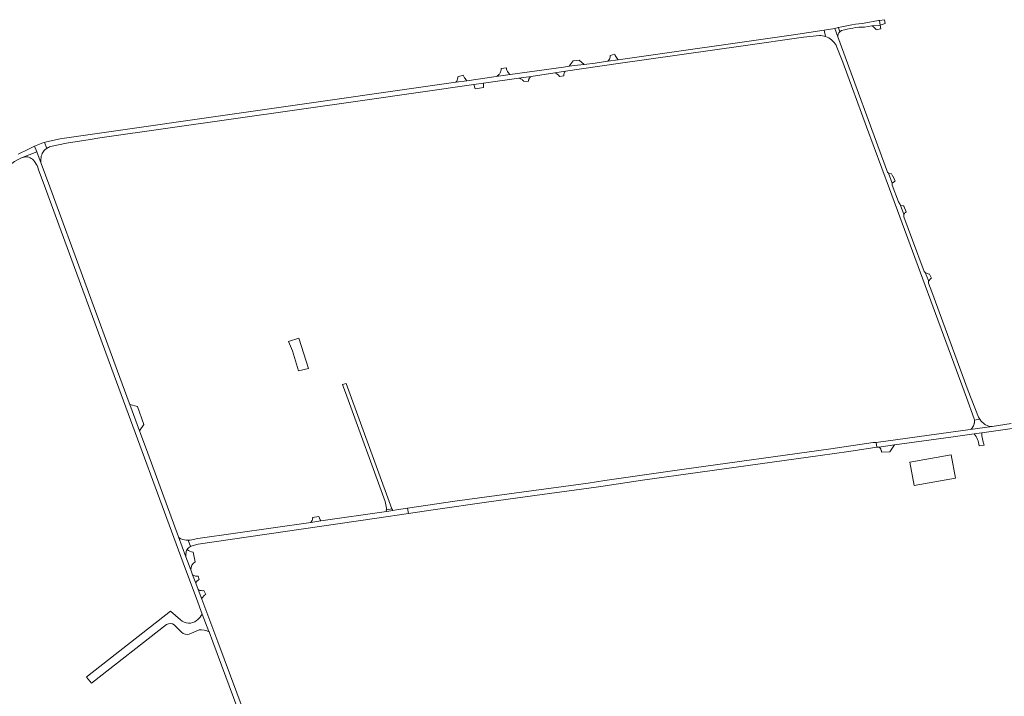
# Model space of a CAD drawing. Header units: metres. Extents: x 166325 to 190320, y 381923 to 404576.
# Tile 920 of 1056: x 178274 to 179006, y 398959 to 399463. Entities that reach past the tile are written whole.
import ezdxf

# ---------------------------------------------------------------- set-up
doc = ezdxf.new("R2010")
doc.units = ezdxf.units.M
for name, color, linetype, lineweight in [('B-WE-VH-VERHARDING_ASFALT-GV', 8, 'Continuous', 18), ('B-WE-VH-VERHARDING_BETONSTRAATSTEEN-GV', 8, 'Continuous', 18), ('B-WE-VH-VERHARDING_GESLOTEN-GV', 8, 'Continuous', 18), ('B-WE-VH-VERHARDING_HALFVERHARDING-GV', 8, 'Continuous', 18), ('B-WE-VH-VERHARDING_STRAATBAKSTEEN-GV', 8, 'Continuous', 18)]:
    doc.layers.add(name, color=color, linetype=linetype, lineweight=lineweight)

msp = doc.modelspace()

# ---------------------------------------------------------------- linework, layer by layer
at = {"layer": 'B-WE-VH-VERHARDING_ASFALT-GV', "flags": 128}
for points in [[(178926.984, 399327.097), (178922.361, 399339.675), (178922.276, 399341.029), (178919.465, 399348.594), (178918.847, 399349.238), (178881.889, 399449.786), (178879.735, 399456.042), (178871.706, 399454.832), (178872.736, 399450.11), (178872.743, 399450.107)], [(178926.984, 399327.097), (178922.361, 399339.675), (178922.276, 399341.029), (178919.465, 399348.594), (178918.847, 399349.238), (178881.889, 399449.786), (178879.735, 399456.042), (178871.706, 399454.832), (178872.736, 399450.11), (178872.743, 399450.107)], [(178872.736, 399450.11), (178871.706, 399454.832), (178849.033, 399451.416), (178718.562, 399432.828), (178710.748, 399431.715), (178701.423, 399430.386), (178693.325, 399429.429), (178688.381, 399428.845), (178682.212, 399428.025), (178677.842, 399427.444), (178638.252, 399421.807), (178627.96, 399420.342), (178606.141, 399417.235), (178597.929, 399416.066), (178310.25, 399375.095), (178307, 399374.612), (178303.772, 399374.004), (178293.451, 399371.755), (178291.943, 399371.358), (178293.668, 399366.904)], [(178872.736, 399450.11), (178871.706, 399454.832), (178849.033, 399451.416), (178718.562, 399432.828), (178710.748, 399431.715), (178701.423, 399430.386), (178693.325, 399429.429), (178688.381, 399428.845), (178682.212, 399428.025), (178677.842, 399427.444), (178638.252, 399421.807), (178627.96, 399420.342), (178606.141, 399417.235), (178597.929, 399416.066), (178310.25, 399375.095), (178307, 399374.612), (178303.772, 399374.004), (178293.451, 399371.755), (178291.943, 399371.358), (178293.668, 399366.904)], [(178296.592, 399368.284), (178308.452, 399370.725), (178326.091, 399373.575), (178333.203, 399374.724), (178530.123, 399402.829), (178611.267, 399414.41), (178618.36, 399415.422), (178644.701, 399419.182), (178653.845, 399420.487), (178671.527, 399423.076), (178679.402, 399424.229), (178718.633, 399429.976), (178811.502, 399443.225), (178856.472, 399449.565), (178868.196, 399450.937)], [(178296.592, 399368.284), (178308.452, 399370.725), (178326.091, 399373.575), (178333.203, 399374.724), (178530.123, 399402.829), (178611.267, 399414.41), (178618.36, 399415.422), (178644.701, 399419.182), (178653.845, 399420.487), (178671.527, 399423.076), (178679.402, 399424.229), (178718.633, 399429.976), (178811.502, 399443.225), (178856.472, 399449.565), (178868.196, 399450.937)], [(178880.565, 399443.626), (178881.258, 399442.094), (178885.64, 399430.974), (178903.281, 399382.944), (178920.413, 399336.755), (178977.612, 399181.694), (178983.305, 399165.655), (178983.467, 399164.901), (178987.431, 399165.472), (178986.99, 399166.181), (178986.592, 399166.914), (178978.843, 399186.694), (178951.782, 399260.166), (178949.399, 399266.56), (178949.332, 399267.81), (178949.287, 399268.653), (178946.857, 399274.593), (178946.119, 399275.362), (178937.412, 399298.726), (178931.063, 399316), (178930.975, 399318.027), (178928.5, 399324.542), (178928.282, 399325.115), (178926.984, 399327.097)], [(178880.565, 399443.626), (178881.258, 399442.094), (178885.64, 399430.974), (178903.281, 399382.944), (178920.413, 399336.755), (178977.612, 399181.694), (178983.305, 399165.655), (178983.467, 399164.901), (178987.431, 399165.472), (178986.99, 399166.181), (178986.592, 399166.914), (178978.843, 399186.694), (178951.782, 399260.166), (178949.399, 399266.56), (178949.332, 399267.81), (178949.287, 399268.653), (178946.857, 399274.593), (178946.119, 399275.362), (178937.412, 399298.726), (178931.063, 399316), (178930.975, 399318.027), (178928.5, 399324.542), (178928.282, 399325.115), (178926.984, 399327.097)], [(178166.003, 399282.385), (178169.697, 399284.909), (178179.637, 399291.7), (178185.759, 399295.882), (178202.813, 399307.534), (178214.893, 399316.065), (178225.164, 399323.536), (178228.199, 399325.842), (178231.949, 399328.748), (178236.973, 399332.71), (178245.732, 399339.534), (178255.972, 399347.134), (178269.773, 399357.166), (178272.047, 399358.472), (178274.383, 399359.665), (178274.808, 399359.83), (178286.262, 399364.271), (178284.605, 399368.549), (178282.082, 399367.393), (178279.593, 399366.164), (178272.34, 399362.694)], [(178166.003, 399282.385), (178169.697, 399284.909), (178179.637, 399291.7), (178185.759, 399295.882), (178202.813, 399307.534), (178214.893, 399316.065), (178225.164, 399323.536), (178228.199, 399325.842), (178231.949, 399328.748), (178236.973, 399332.71), (178245.732, 399339.534), (178255.972, 399347.134), (178269.773, 399357.166), (178272.047, 399358.472), (178274.383, 399359.665), (178274.808, 399359.83), (178286.262, 399364.271), (178284.605, 399368.549), (178282.082, 399367.393), (178279.593, 399366.164), (178272.34, 399362.694)], [(178289.582, 399355.697), (178286.262, 399364.271), (178274.808, 399359.83), (178276.984, 399360.43), (178278.633, 399360.635)], [(178289.582, 399355.697), (178286.262, 399364.271), (178274.808, 399359.83), (178276.984, 399360.43), (178278.633, 399360.635)], [(178500.132, 398786.091), (178498.691, 398789.592), (178497.561, 398792.652), (178450.56, 398919.89), (178439.783, 398949.473), (178420.784, 398999.998), (178408.916, 399031.723), (178406.28, 399038.769), (178404.443, 399043.679), (178402.168, 399049.761), (178400.753, 399053.543), (178397.202, 399063.035), (178391.614, 399077.932), (178368.766, 399140.203), (178363.364, 399154.932), (178362.695, 399156.757), (178355.475, 399176.44), (178355.035, 399177.639), (178348.146, 399196.41), (178295.981, 399338.294), (178289.582, 399355.697)], [(178500.132, 398786.091), (178498.691, 398789.592), (178497.561, 398792.652), (178450.56, 398919.89), (178439.783, 398949.473), (178420.784, 398999.998), (178408.916, 399031.723), (178406.28, 399038.769), (178404.443, 399043.679), (178402.168, 399049.761), (178400.753, 399053.543), (178397.202, 399063.035), (178391.614, 399077.932), (178368.766, 399140.203), (178363.364, 399154.932), (178362.695, 399156.757), (178355.475, 399176.44), (178355.035, 399177.639), (178348.146, 399196.41), (178295.981, 399338.294), (178289.582, 399355.697)], [(178287.412, 399351.594), (178292.749, 399337.078), (178343.862, 399198.064), (178395.032, 399058.665), (178405.008, 399032.152), (178409.363, 399020.579), (178414.26, 399007.563), (178414.376, 399007.255), (178417.107, 398999.998), (178439.053, 398941.162), (178450.132, 398910.943), (178471.834, 398852.412), (178494.133, 398791.753), (178494.229, 398791.421), (178495.452, 398787.219)], [(178287.412, 399351.594), (178292.749, 399337.078), (178343.862, 399198.064), (178395.032, 399058.665), (178405.008, 399032.152), (178409.363, 399020.579), (178414.26, 399007.563), (178414.376, 399007.255), (178417.107, 398999.998), (178439.053, 398941.162), (178450.132, 398910.943), (178471.834, 398852.412), (178494.133, 398791.753), (178494.229, 398791.421), (178495.452, 398787.219)], [(179010.839, 399162.214), (178996.631, 399160.195), (178980.313, 399157.844), (178910.501, 399148.094), (178910.832, 399144.595), (178912.291, 399144.796), (178924, 399146.41), (178967.563, 399152.415), (178983.24, 399154.65), (178988.886, 399155.454), (179072.583, 399167.385)], [(179010.839, 399162.214), (178996.631, 399160.195), (178980.313, 399157.844), (178910.501, 399148.094), (178910.832, 399144.595), (178912.291, 399144.796), (178924, 399146.41), (178967.563, 399152.415), (178983.24, 399154.65), (178988.886, 399155.454), (179072.583, 399167.385)], [(178392.143, 399077.376), (178391.853, 399077.63), (178391.614, 399077.932), (178397.202, 399063.035), (178397.118, 399064.189), (178397.144, 399065.345)], [(178392.143, 399077.376), (178391.853, 399077.63), (178391.614, 399077.932), (178397.202, 399063.035), (178397.118, 399064.189), (178397.144, 399065.345)], [(178398.747, 399075.478), (178397.391, 399075.535)], [(178398.747, 399075.478), (178397.391, 399075.535)], [(178400.498, 399070.88), (178398.747, 399075.478)], [(178400.498, 399070.88), (178398.747, 399075.478)]]:
    msp.add_lwpolyline(points, dxfattribs=at)
at = {"layer": 'B-WE-VH-VERHARDING_ASFALT-GV'}
for points in [[(178868.196, 399450.937, -0.0790984), (178872.736, 399450.11)], [(178868.196, 399450.937, -0.0790984), (178872.736, 399450.11)], [(178872.743, 399450.107, -0.1786303), (178880.565, 399443.626)], [(178872.743, 399450.107, -0.1786303), (178880.565, 399443.626)], [(178293.668, 399366.904, -0.0608744), (178296.592, 399368.284)], [(178293.668, 399366.904, -0.0608744), (178296.592, 399368.284)], [(178278.633, 399360.635, -0.1541282), (178282.164, 399359.413)], [(178278.633, 399360.635, -0.1541282), (178282.164, 399359.413)], [(178282.164, 399359.413, -0.0956609), (178285.164, 399356.444)], [(178282.164, 399359.413, -0.0956609), (178285.164, 399356.444)], [(178285.164, 399356.444, -0.0688022), (178287.412, 399351.594)], [(178285.164, 399356.444, -0.0688022), (178287.412, 399351.594)], [(178397.391, 399075.535, -0.1381282), (178392.143, 399077.376)], [(178397.391, 399075.535, -0.1381282), (178392.143, 399077.376)], [(178397.144, 399065.345, -0.1143552), (178398.092, 399068.527)], [(178397.144, 399065.345, -0.1143552), (178398.092, 399068.527)], [(178398.092, 399068.527, -0.1359525), (178400.498, 399070.88)], [(178398.092, 399068.527, -0.1359525), (178400.498, 399070.88)]]:
    msp.add_lwpolyline(points, format="xyb", dxfattribs=at)
at = {"layer": 'B-WE-VH-VERHARDING_ASFALT-GV', "flags": 128}
msp.add_lwpolyline([(178717.2, 399434.594), (178716.775, 399435.33), (178716.392, 399436.124), (178716.07, 399436.943), (178712.725, 399436.033), (178712.717, 399435.617), (178712.605, 399434.792), (178712.37, 399433.994), (178712.06, 399433.316), (178711.848, 399432.958), (178711.345, 399432.294), (178710.748, 399431.715), (178718.562, 399432.828), (178717.697, 399433.867)], close=True, dxfattribs=at)
msp.add_lwpolyline([(178717.2, 399434.594), (178716.775, 399435.33), (178716.392, 399436.124), (178716.07, 399436.943), (178712.725, 399436.033), (178712.717, 399435.617), (178712.605, 399434.792), (178712.37, 399433.994), (178712.06, 399433.316), (178711.848, 399432.958), (178711.345, 399432.294), (178710.748, 399431.715), (178718.562, 399432.828), (178717.697, 399433.867)], close=True, dxfattribs=at)
at = {"layer": 'B-WE-VH-VERHARDING_BETONSTRAATSTEEN-GV', "flags": 128}
for points in [[(178882.367, 399456.498), (178882.251, 399456.715), (178879.735, 399456.042), (178881.889, 399449.786), (178881.885, 399449.865), (178881.889, 399450.384), (178881.947, 399450.899), (178882.058, 399451.406), (178882.222, 399451.899), (178882.437, 399452.372), (178882.7, 399452.819), (178883.008, 399453.237), (178883.358, 399453.62), (178882.839, 399455.126)], [(178882.367, 399456.498), (178882.251, 399456.715), (178879.735, 399456.042), (178881.889, 399449.786), (178881.885, 399449.865), (178881.889, 399450.384), (178881.947, 399450.899), (178882.058, 399451.406), (178882.222, 399451.899), (178882.437, 399452.372), (178882.7, 399452.819), (178883.008, 399453.237), (178883.358, 399453.62), (178882.839, 399455.126)], [(178913.388, 399458.513), (178912.873, 399462.071), (178912.199, 399461.971), (178901.343, 399459.979), (178900.013, 399459.854), (178897.453, 399459.571), (178894.896, 399459.232), (178892.345, 399458.837), (178889.803, 399458.388), (178887.271, 399457.884), (178884.753, 399457.326), (178882.251, 399456.715), (178882.367, 399456.498), (178882.839, 399455.126), (178883.358, 399453.62), (178883.836, 399454.034), (178884.362, 399454.384), (178884.697, 399454.49), (178886.769, 399455.097), (178888.862, 399455.626), (178890.973, 399456.078), (178893.1, 399456.451), (178895.239, 399456.745), (178897.387, 399456.959), (178899.542, 399457.094), (178901.7, 399457.149), (178907.148, 399458.018)], [(178913.388, 399458.513), (178912.873, 399462.071), (178912.199, 399461.971), (178901.343, 399459.979), (178900.013, 399459.854), (178897.453, 399459.571), (178894.896, 399459.232), (178892.345, 399458.837), (178889.803, 399458.388), (178887.271, 399457.884), (178884.753, 399457.326), (178882.251, 399456.715), (178882.367, 399456.498), (178882.839, 399455.126), (178883.358, 399453.62), (178883.836, 399454.034), (178884.362, 399454.384), (178884.697, 399454.49), (178886.769, 399455.097), (178888.862, 399455.626), (178890.973, 399456.078), (178893.1, 399456.451), (178895.239, 399456.745), (178897.387, 399456.959), (178899.542, 399457.094), (178901.7, 399457.149), (178907.148, 399458.018)], [(178913.388, 399458.513), (178907.148, 399458.018), (178907.697, 399457.71), (178908.295, 399457.317), (178908.861, 399456.879), (178909.582, 399456.209), (178910.061, 399455.677), (178910.498, 399455.11), (178913.824, 399455.827)], [(178913.388, 399458.513), (178907.148, 399458.018), (178907.697, 399457.71), (178908.295, 399457.317), (178908.861, 399456.879), (178909.582, 399456.209), (178910.061, 399455.677), (178910.498, 399455.11), (178913.824, 399455.827)], [(178916.688, 399462.64), (178912.873, 399462.071), (178913.388, 399458.513), (178917.114, 399459.737)], [(178916.688, 399462.64), (178912.873, 399462.071), (178913.388, 399458.513), (178917.114, 399459.737)], [(178636.271, 399424.168), (178636.022, 399424.679), (178635.812, 399425.207), (178635.642, 399425.751), (178635.514, 399426.305), (178635.428, 399426.867), (178631.606, 399426.343), (178631.597, 399425.788), (178631.55, 399425.3), (178631.345, 399424.341), (178631.188, 399423.876), (178630.775, 399422.992), (178630.231, 399422.176), (178629.914, 399421.802), (178629.2, 399421.129), (178628.807, 399420.836), (178627.96, 399420.342), (178638.252, 399421.807), (178637.825, 399422.169), (178637.42, 399422.569), (178637.046, 399422.998), (178636.706, 399423.454)], [(178636.271, 399424.168), (178636.022, 399424.679), (178635.812, 399425.207), (178635.642, 399425.751), (178635.514, 399426.305), (178635.428, 399426.867), (178631.606, 399426.343), (178631.597, 399425.788), (178631.55, 399425.3), (178631.345, 399424.341), (178631.188, 399423.876), (178630.775, 399422.992), (178630.231, 399422.176), (178629.914, 399421.802), (178629.2, 399421.129), (178628.807, 399420.836), (178627.96, 399420.342), (178638.252, 399421.807), (178637.825, 399422.169), (178637.42, 399422.569), (178637.046, 399422.998), (178636.706, 399423.454)], [(178689.556, 399432.519), (178685.07, 399431.939), (178682.212, 399428.025), (178688.381, 399428.845), (178693.325, 399429.429)], [(178689.556, 399432.519), (178685.07, 399431.939), (178682.212, 399428.025), (178688.381, 399428.845), (178693.325, 399429.429)], [(178604.295, 399419.501), (178603.779, 399420.369), (178603.33, 399421.273), (178599.228, 399420.091), (178599.257, 399419.35), (178599.172, 399418.575), (178598.935, 399417.721), (178598.609, 399417.014), (178598.179, 399416.364), (178597.929, 399416.066), (178606.141, 399417.235), (178605.342, 399418.094), (178604.716, 399418.887)], [(178604.295, 399419.501), (178603.779, 399420.369), (178603.33, 399421.273), (178599.228, 399420.091), (178599.257, 399419.35), (178599.172, 399418.575), (178598.935, 399417.721), (178598.609, 399417.014), (178598.179, 399416.364), (178597.929, 399416.066), (178606.141, 399417.235), (178605.342, 399418.094), (178604.716, 399418.887)], [(178652.228, 399418.485), (178652.534, 399419.094), (178652.927, 399419.649), (178653.4, 399420.139), (178653.845, 399420.487), (178644.701, 399419.182), (178645.127, 399419.074), (178645.948, 399418.764), (178646.713, 399418.332), (178647.069, 399418.075), (178647.483, 399417.717), (178648.073, 399417.066), (178648.388, 399416.618), (178651.893, 399416.904), (178651.964, 399417.581), (178652.038, 399417.914)], [(178652.228, 399418.485), (178652.534, 399419.094), (178652.927, 399419.649), (178653.4, 399420.139), (178653.845, 399420.487), (178644.701, 399419.182), (178645.127, 399419.074), (178645.948, 399418.764), (178646.713, 399418.332), (178647.069, 399418.075), (178647.483, 399417.717), (178648.073, 399417.066), (178648.388, 399416.618), (178651.893, 399416.904), (178651.964, 399417.581), (178652.038, 399417.914)], [(178678.131, 399422.091), (178678.321, 399422.712), (178678.441, 399422.983), (178678.74, 399423.494), (178679.114, 399423.954), (178679.402, 399424.229), (178671.527, 399423.076), (178672.036, 399422.857), (178672.527, 399422.6), (178672.997, 399422.307), (178673.444, 399421.98), (178673.864, 399421.619), (178674.368, 399421.105), (178674.978, 399420.314), (178678.058, 399420.911), (178678.05, 399421.504)], [(178678.131, 399422.091), (178678.321, 399422.712), (178678.441, 399422.983), (178678.74, 399423.494), (178679.114, 399423.954), (178679.402, 399424.229), (178671.527, 399423.076), (178672.036, 399422.857), (178672.527, 399422.6), (178672.997, 399422.307), (178673.444, 399421.98), (178673.864, 399421.619), (178674.368, 399421.105), (178674.978, 399420.314), (178678.058, 399420.911), (178678.05, 399421.504)], [(178618.36, 399415.422), (178611.267, 399414.41), (178612.28, 399411.28), (178616.84, 399412.059), (178618.09, 399412.273), (178618.5, 399412.328)], [(178618.36, 399415.422), (178611.267, 399414.41), (178612.28, 399411.28), (178616.84, 399412.059), (178618.09, 399412.273), (178618.5, 399412.328)], [(178361.046, 399175.074), (178355.475, 399176.44), (178362.695, 399156.757), (178365.81, 399161.598)], [(178361.046, 399175.074), (178355.475, 399176.44), (178362.695, 399156.757), (178365.81, 399161.598)], [(178550.379, 399098.788), (178546.519, 399098.167), (178546.006, 399098.084), (178546.274, 399096.85), (178547.974, 399097.095), (178550.918, 399097.55)], [(178550.379, 399098.788), (178546.519, 399098.167), (178546.006, 399098.084), (178546.274, 399096.85), (178547.974, 399097.095), (178550.918, 399097.55)], [(178490.976, 399090.147), (178490.902, 399089.999), (178489.966, 399088.749), (178497.547, 399089.84), (178497.063, 399090.785), (178495.895, 399093.068), (178491.361, 399092.499), (178491.412, 399092.062), (178491.401, 399091.514), (178491.308, 399090.975), (178491.147, 399090.489)], [(178490.976, 399090.147), (178490.902, 399089.999), (178489.966, 399088.749), (178497.547, 399089.84), (178497.063, 399090.785), (178495.895, 399093.068), (178491.361, 399092.499), (178491.412, 399092.062), (178491.401, 399091.514), (178491.308, 399090.975), (178491.147, 399090.489)], [(178406.294, 399048.766), (178405.707, 399048.685), (178404.94, 399048.683), (178404.182, 399048.797), (178403.811, 399048.896), (178403.145, 399049.155), (178402.478, 399049.534), (178402.168, 399049.761), (178404.443, 399043.679), (178404.744, 399044.182), (178405.067, 399044.634), (178405.617, 399045.27), (178406.019, 399045.654), (178406.449, 399046.006), (178406.904, 399046.324)], [(178406.294, 399048.766), (178405.707, 399048.685), (178404.94, 399048.683), (178404.182, 399048.797), (178403.811, 399048.896), (178403.145, 399049.155), (178402.478, 399049.534), (178402.168, 399049.761), (178404.443, 399043.679), (178404.744, 399044.182), (178405.067, 399044.634), (178405.617, 399045.27), (178406.019, 399045.654), (178406.449, 399046.006), (178406.904, 399046.324)], [(178410.475, 399038.007), (178409.512, 399037.921), (178408.516, 399037.988), (178407.587, 399038.198), (178407.137, 399038.355), (178406.28, 399038.769), (178408.916, 399031.723), (178409.315, 399032.581), (178409.883, 399033.448), (178410.286, 399033.924), (178410.652, 399034.291), (178411.046, 399034.629), (178411.903, 399035.211)], [(178410.475, 399038.007), (178409.512, 399037.921), (178408.516, 399037.988), (178407.587, 399038.198), (178407.137, 399038.355), (178406.28, 399038.769), (178408.916, 399031.723), (178409.315, 399032.581), (178409.883, 399033.448), (178410.286, 399033.924), (178410.652, 399034.291), (178411.046, 399034.629), (178411.903, 399035.211)]]:
    msp.add_lwpolyline(points, close=True, dxfattribs=at)
for points in [[(178287.062, 399369.594), (178284.605, 399368.549), (178286.262, 399364.271), (178289.582, 399355.697)], [(178287.062, 399369.594), (178284.605, 399368.549), (178286.262, 399364.271), (178289.582, 399355.697)], [(178292.484, 399366.065), (178293.668, 399366.904), (178291.943, 399371.358)], [(178292.484, 399366.065), (178293.668, 399366.904), (178291.943, 399371.358)], [(178932.697, 399319.755), (178931.077, 399324.031), (178930.782, 399324.089), (178928.5, 399324.542), (178930.975, 399318.027)], [(178932.697, 399319.755), (178931.077, 399324.031), (178930.782, 399324.089), (178928.5, 399324.542), (178930.975, 399318.027)], [(178987.431, 399165.472), (178983.467, 399164.901), (178983.534, 399163.9), (178983.442, 399162.914)], [(178987.431, 399165.472), (178983.467, 399164.901), (178983.534, 399163.9), (178983.442, 399162.914)], [(178980.313, 399157.844), (178996.631, 399160.195)], [(178980.313, 399157.844), (178996.631, 399160.195)], [(178988.886, 399155.454), (178983.24, 399154.65)], [(178988.886, 399155.454), (178983.24, 399154.65)], [(178987.004, 399145.698), (178990.579, 399146.314)], [(178987.004, 399145.698), (178990.579, 399146.314)]]:
    msp.add_lwpolyline(points, dxfattribs=at)
at = {"layer": 'B-WE-VH-VERHARDING_BETONSTRAATSTEEN-GV'}
for points in [[(178291.943, 399371.358, 0.0344378), (178287.062, 399369.594)], [(178291.943, 399371.358, 0.0344378), (178287.062, 399369.594)], [(178289.302, 399358.975, -0.0627668), (178290.273, 399363.006)], [(178289.302, 399358.975, -0.0627668), (178290.273, 399363.006)], [(178290.273, 399363.006, -0.1043494), (178292.484, 399366.065)], [(178290.273, 399363.006, -0.1043494), (178292.484, 399366.065)], [(178289.582, 399355.697, -0.0994549), (178289.302, 399358.975)], [(178289.582, 399355.697, -0.0994549), (178289.302, 399358.975)], [(178930.975, 399318.027, -0.0428984), (178932.697, 399319.755)], [(178930.975, 399318.027, -0.0428984), (178932.697, 399319.755)], [(178983.442, 399162.914, -0.0216841), (178983.24, 399162.077)], [(178983.442, 399162.914, -0.0216841), (178983.24, 399162.077)], [(178989.293, 399163.219, -0.0522609), (178987.431, 399165.472)], [(178989.293, 399163.219, -0.0522609), (178987.431, 399165.472)], [(178991.661, 399161.346, -0.0535388), (178989.293, 399163.219)], [(178991.661, 399161.346, -0.0535388), (178989.293, 399163.219)], [(178981.843, 399159.165, -0.2325091), (178980.313, 399157.844)], [(178981.843, 399159.165, -0.2325091), (178980.313, 399157.844)], [(178983.24, 399162.077, -0.0833706), (178981.843, 399159.165)], [(178983.24, 399162.077, -0.0833706), (178981.843, 399159.165)], [(178990.579, 399146.314, -0.0806245), (178988.886, 399155.454)], [(178990.579, 399146.314, -0.0806245), (178988.886, 399155.454)], [(178996.631, 399160.195, -0.1518739), (178991.661, 399161.346)], [(178996.631, 399160.195, -0.1518739), (178991.661, 399161.346)], [(178983.24, 399154.65, -0.1492507), (178987.004, 399145.698)], [(178983.24, 399154.65, -0.1492507), (178987.004, 399145.698)]]:
    msp.add_lwpolyline(points, format="xyb", dxfattribs=at)
at = {"layer": 'B-WE-VH-VERHARDING_GESLOTEN-GV', "flags": 128}
msp.add_lwpolyline([(178966.191, 399138.98), (178935.444, 399133.46), (178938.705, 399116.234), (178969.49, 399121.612)], close=True, dxfattribs=at)
msp.add_lwpolyline([(178966.191, 399138.98), (178935.444, 399133.46), (178938.705, 399116.234), (178969.49, 399121.612)], close=True, dxfattribs=at)
at = {"layer": 'B-WE-VH-VERHARDING_HALFVERHARDING-GV', "flags": 128}
for points in [[(178481.099, 399225.749), (178473.348, 399223.184), (178476.297, 399216.361), (178480.81, 399201.454), (178488.243, 399203.232)], [(178481.099, 399225.749), (178473.348, 399223.184), (178476.297, 399216.361), (178480.81, 399201.454), (178488.243, 399203.232)], [(178513.57, 399191.274), (178513.565, 399191.273), (178516.917, 399182.749), (178545.359, 399104.3), (178546.519, 399098.167), (178550.379, 399098.788), (178516.206, 399192.058)], [(178513.57, 399191.274), (178513.565, 399191.273), (178516.917, 399182.749), (178545.359, 399104.3), (178546.519, 399098.167), (178550.379, 399098.788), (178516.206, 399192.058)], [(178736.633, 399120.095), (178779.443, 399126.226), (178868.723, 399138.445), (178889.992, 399141.551), (178910.832, 399144.595), (178910.501, 399148.094), (178910.483, 399148.284), (178908.193, 399148.096), (178876.672, 399143.565), (178765.972, 399128.096), (178708.662, 399119.844), (178696.233, 399117.915), (178597.022, 399104.666), (178561.938, 399099.25), (178562.578, 399095.313), (178580.981, 399098.035), (178622.454, 399104.004), (178662.022, 399109.475), (178696.834, 399114.126), (178705.671, 399115.505)], [(178736.633, 399120.095), (178779.443, 399126.226), (178868.723, 399138.445), (178889.992, 399141.551), (178910.832, 399144.595), (178910.501, 399148.094), (178910.483, 399148.284), (178908.193, 399148.096), (178876.672, 399143.565), (178765.972, 399128.096), (178708.662, 399119.844), (178696.233, 399117.915), (178597.022, 399104.666), (178561.938, 399099.25), (178562.578, 399095.313), (178580.981, 399098.035), (178622.454, 399104.004), (178662.022, 399109.475), (178696.834, 399114.126), (178705.671, 399115.505)], [(178496.392, 399085.784), (178539.143, 399091.846), (178562.578, 399095.313), (178561.938, 399099.25), (178553.701, 399097.979), (178550.918, 399097.55), (178547.974, 399097.095), (178546.274, 399096.85), (178497.547, 399089.84), (178489.966, 399088.749), (178405.981, 399076.665), (178400.25, 399075.596), (178398.747, 399075.478), (178400.498, 399070.88), (178400.862, 399071.065), (178406.362, 399072.534)], [(178496.392, 399085.784), (178539.143, 399091.846), (178562.578, 399095.313), (178561.938, 399099.25), (178553.701, 399097.979), (178550.918, 399097.55), (178547.974, 399097.095), (178546.274, 399096.85), (178497.547, 399089.84), (178489.966, 399088.749), (178405.981, 399076.665), (178400.25, 399075.596), (178398.747, 399075.478), (178400.498, 399070.88), (178400.862, 399071.065), (178406.362, 399072.534)]]:
    msp.add_lwpolyline(points, close=True, dxfattribs=at)
at = {"layer": 'B-WE-VH-VERHARDING_HALFVERHARDING-GV'}
for points in [[(178398.092, 399068.527, 0.1143552), (178397.144, 399065.345)], [(178402.524, 399066.711, -0.1479516), (178398.092, 399068.527)], [(178402.524, 399066.711, -0.1479516), (178398.092, 399068.527)], [(178400.753, 399053.543, -0.2650852), (178404.14, 399059.515)], [(178400.753, 399053.543, -0.2650852), (178404.14, 399059.515)], [(178405.13, 399015.699, -0.3719356), (178393.195, 399016.366)], [(178405.13, 399015.699, -0.3719356), (178393.195, 399016.366)], [(178409.363, 399020.579, -0.0528231), (178405.848, 399016.368)], [(178409.363, 399020.579, -0.0528231), (178405.848, 399016.368)], [(178382.732, 399012.83, -0.2963172), (178388.486, 399012.581)], [(178382.732, 399012.83, -0.2963172), (178388.486, 399012.581)], [(178406.915, 399008.889, -0.1570926), (178414.376, 399007.255)], [(178406.915, 399008.889, -0.1570926), (178414.376, 399007.255)], [(178393.865, 399007.094, 0.3144224), (178399.574, 399005.711)], [(178393.865, 399007.094, 0.3144224), (178399.574, 399005.711)]]:
    msp.add_lwpolyline(points, format="xyb", dxfattribs=at)
at = {"layer": 'B-WE-VH-VERHARDING_HALFVERHARDING-GV', "flags": 128}
for points in [[(178397.144, 399065.345), (178397.118, 399064.189), (178397.202, 399063.035), (178400.753, 399053.543)], [(178397.144, 399065.345), (178397.118, 399064.189), (178397.202, 399063.035), (178400.753, 399053.543)], [(178404.14, 399059.515), (178402.524, 399066.711)], [(178404.14, 399059.515), (178402.524, 399066.711)], [(178393.195, 399016.366), (178385.644, 399022.746), (178324.096, 398974.488), (178323.146, 398973.743), (178326.89, 398969.09), (178382.732, 399012.83)], [(178393.195, 399016.366), (178385.644, 399022.746), (178324.096, 398974.488), (178323.146, 398973.743), (178326.89, 398969.09), (178382.732, 399012.83)], [(178405.848, 399016.368), (178405.13, 399015.699)], [(178405.848, 399016.368), (178405.13, 399015.699)], [(178414.376, 399007.255), (178414.26, 399007.563), (178409.363, 399020.579)], [(178414.376, 399007.255), (178414.26, 399007.563), (178409.363, 399020.579)], [(178388.486, 399012.581), (178393.865, 399007.094)], [(178388.486, 399012.581), (178393.865, 399007.094)], [(178399.574, 399005.711), (178406.915, 399008.889)], [(178399.574, 399005.711), (178406.915, 399008.889)]]:
    msp.add_lwpolyline(points, dxfattribs=at)
at = {"layer": 'B-WE-VH-VERHARDING_STRAATBAKSTEEN-GV', "flags": 128}
for points in [[(178923.943, 399342.309), (178924.538, 399342.464), (178923.056, 399346.062), (178922.893, 399345.995), (178921.734, 399347.899), (178919.465, 399348.594), (178922.276, 399341.029)], [(178923.943, 399342.309), (178924.538, 399342.464), (178923.056, 399346.062), (178922.893, 399345.995), (178921.734, 399347.899), (178919.465, 399348.594), (178922.276, 399341.029)], [(178947.72, 399274.118), (178947.207, 399274.38), (178946.857, 399274.593), (178949.287, 399268.653), (178949.332, 399267.81), (178949.622, 399268.356), (178949.939, 399268.856), (178950.292, 399269.33), (178950.992, 399270.09), (178951.435, 399270.481), (178950.038, 399273.463), (178949.031, 399273.65), (178948.479, 399273.814)], [(178947.72, 399274.118), (178947.207, 399274.38), (178946.857, 399274.593), (178949.287, 399268.653), (178949.332, 399267.81), (178949.622, 399268.356), (178949.939, 399268.856), (178950.292, 399269.33), (178950.992, 399270.09), (178951.435, 399270.481), (178950.038, 399273.463), (178949.031, 399273.65), (178948.479, 399273.814)], [(178924, 399146.41), (178912.291, 399144.796), (178912.843, 399144.388), (178913.327, 399143.901), (178913.732, 399143.346), (178913.947, 399142.957), (178914.203, 399142.32), (178914.294, 399141.989), (178914.399, 399141.31), (178914.413, 399140.94), (178920.473, 399141.134)], [(178924, 399146.41), (178912.291, 399144.796), (178912.843, 399144.388), (178913.327, 399143.901), (178913.732, 399143.346), (178913.947, 399142.957), (178914.203, 399142.32), (178914.294, 399141.989), (178914.399, 399141.31), (178914.413, 399140.94), (178920.473, 399141.134)]]:
    msp.add_lwpolyline(points, close=True, dxfattribs=at)

doc.saveas('drawing.dxf')
